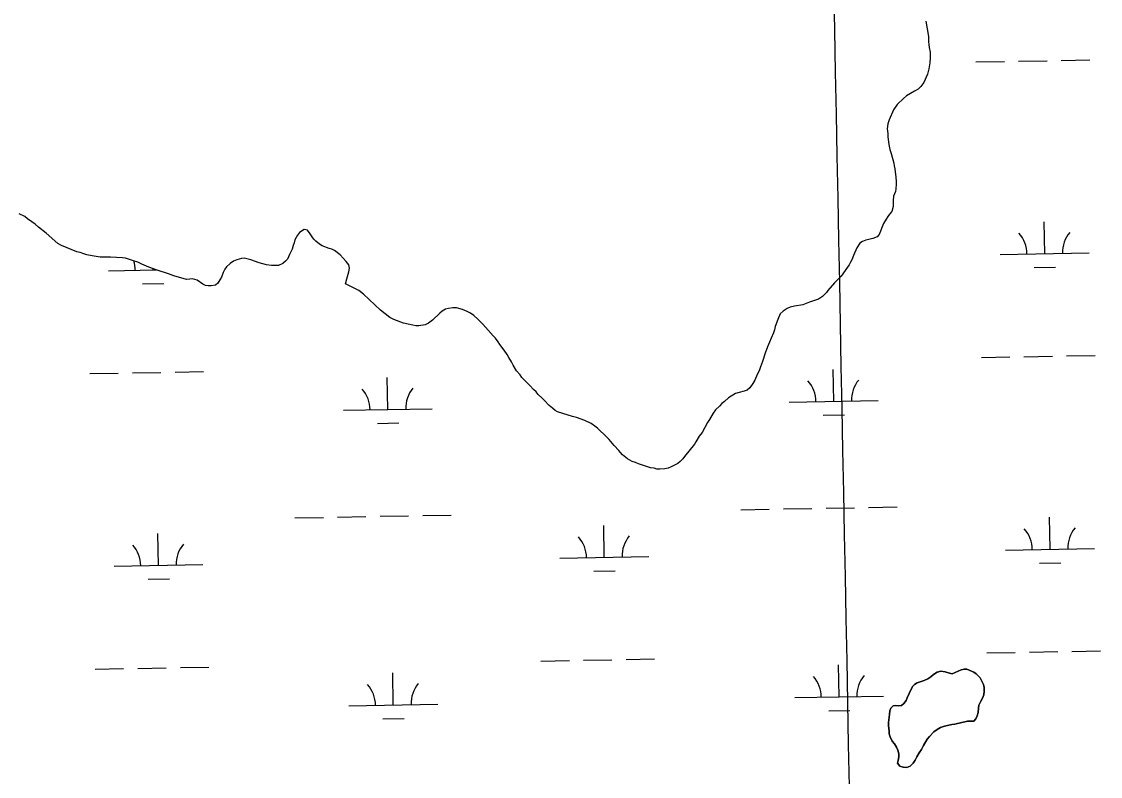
# Model space of a CAD drawing. Extents: x 3957609 to 3995875, y 234277 to 260273.
# Drawn here: x 3987524 to 3988738, y 241115 to 241965 of the extents above; entities that cross this region are included whole.
import ezdxf

# ---------------------------------------------------------------- set-up
doc = ezdxf.new("R2010")
doc.units = 0
for name, color, linetype in [('V-GRID-MAJR', 7, 'Continuous'), ('V-TOPO-SHOR', 7, 'Continuous'), ('V-WETL-SWMP', 7, 'Continuous')]:
    doc.layers.add(name, color=color, linetype=linetype)

msp = doc.modelspace()

# ---------------------------------------------------------------- linework, layer by layer
at = {"layer": 'V-GRID-MAJR'}
msp.add_spline([(3988472.963, 240204.959), (3988414.381, 243232.915), (3988297.143, 249292.685), (3988179.905, 255352.445), (3988121.249, 258384.254)], degree=3, dxfattribs=at)
at = {"layer": 'V-TOPO-SHOR'}
for points in [[(3988541.675, 241965.683), (3988544.442, 241948.21), (3988544.458, 241942.484), (3988545.073, 241939.17), (3988545.382, 241935.854), (3988546.304, 241930.734), (3988546.623, 241924.406), (3988546.037, 241918.676), (3988544.854, 241912.042)], [(3988544.854, 241912.042), (3988543.365, 241906.009), (3988539.474, 241896.654), (3988535.871, 241892.121), (3988532.867, 241889.098), (3988528.953, 241886.977), (3988519.927, 241881.525), (3988516.321, 241878.498), (3988509.409, 241871.846), (3988505.206, 241865.807), (3988500.117, 241854.639), (3988498.624, 241850.113), (3988498.038, 241844.384), (3988498.657, 241839.262), (3988498.667, 241835.646), (3988499.28, 241832.332), (3988499.9, 241826.909), (3988501.123, 241821.185), (3988502.642, 241816.669), (3988505.69, 241805.827), (3988506.001, 241802.812), (3988506.613, 241799.501), (3988507.848, 241790.16), (3988508.166, 241785.038), (3988508.174, 241782.023), (3988507.887, 241776.899), (3988507.293, 241773.882), (3988505.2, 241768.451), (3988504.914, 241763.628), (3988504.934, 241756.996), (3988503.445, 241751.266), (3988500.742, 241748.241), (3988498.942, 241745.523), (3988496.838, 241742.806), (3988493.84, 241737.671), (3988489.056, 241725.6), (3988486.652, 241722.881), (3988481.835, 241721.058), (3988477.317, 241719.839), (3988474.003, 241719.225), (3988470.39, 241717.707), (3988467.384, 241715.59), (3988463.782, 241710.453), (3988460.191, 241701.702), (3988458.397, 241696.873), (3988456.597, 241694.457), (3988455.098, 241691.44), (3988453.3, 241688.72), (3988446.095, 241678.451), (3988438.585, 241670.892), (3988431.376, 241662.432), (3988429.576, 241660.015), (3988425.066, 241655.78), (3988420.554, 241652.452), (3988410.62, 241649.106), (3988403.091, 241646.372), (3988393.752, 241644.836), (3988388.933, 241643.615), (3988385.323, 241642.097), (3988380.811, 241639.068), (3988377.503, 241636.046), (3988374.81, 241629.707), (3988372.121, 241621.863), (3988371.228, 241618.242), (3988370.032, 241614.621), (3988367.64, 241608.588), (3988365.543, 241604.06), (3988363.45, 241598.93), (3988360.759, 241591.688), (3988357.773, 241582.636), (3988355.379, 241576.6), (3988353.886, 241572.074), (3988351.789, 241567.847), (3988349.096, 241561.511), (3988346.996, 241557.888), (3988343.396, 241552.753), (3988340.39, 241550.333), (3988337.078, 241549.116), (3988331.356, 241547.592), (3988327.44, 241546.374), (3988319.619, 241541.528), (3988314.808, 241537.293), (3988312.103, 241535.175), (3988309.399, 241532.153), (3988304.89, 241527.919), (3988302.188, 241524.294), (3988297.99, 241517.35), (3988295.891, 241513.727), (3988289.896, 241502.557), (3988286.595, 241498.326), (3988282.695, 241491.985), (3988281.196, 241489.267), (3988270.086, 241475.37), (3988267.985, 241472.951), (3988264.978, 241469.928), (3988262.273, 241467.509), (3988255.049, 241463.87), (3988251.439, 241462.353), (3988247.822, 241461.738), (3988242.098, 241461.118), (3988238.782, 241461.408)], [(3987781.732, 241696.931), (3987777.208, 241698.122), (3987774.191, 241698.716), (3987771.179, 241698.405), (3987766.059, 241696.883), (3987762.145, 241695.364), (3987758.536, 241692.941), (3987754.328, 241689.011), (3987752.528, 241686.594), (3987750.729, 241682.67), (3987748.636, 241677.239), (3987746.838, 241674.218), (3987744.438, 241670.595), (3987742.032, 241668.478), (3987737.213, 241667.558), (3987733.897, 241667.55), (3987730.882, 241667.841), (3987727.562, 241669.338), (3987721.218, 241674.14), (3987716.09, 241675.633), (3987713.077, 241675.021), (3987709.159, 241674.708), (3987694.981, 241678.884), (3987689.248, 241680.977), (3987676.274, 241685.157), (3987672.049, 241686.953), (3987666.919, 241688.747), (3987659.073, 241692.038), (3987654.545, 241694.135), (3987649.718, 241695.927), (3987640.668, 241698.614), (3987637.35, 241699.206), (3987623.784, 241700.068), (3987612.029, 241700.033), (3987602.983, 241701.512), (3987597.252, 241702.702), (3987593.935, 241703.595), (3987589.709, 241705.09), (3987585.788, 241705.981), (3987568.586, 241713.163), (3987564.66, 241715.26), (3987551.365, 241726.977), (3987542.603, 241733.579), (3987538.976, 241736.885), (3987535.351, 241739.586), (3987530.518, 241742.888), (3987527.495, 241745.591), (3987521.157, 241748.886)], [(3988238.782, 241461.408), (3988235.765, 241462.303), (3988231.542, 241462.893), (3988218.267, 241467.374), (3988214.646, 241468.871), (3988211.026, 241470.065), (3988205.59, 241473.064), (3988200.153, 241477.567), (3988197.734, 241479.972), (3988195.917, 241482.378), (3988190.777, 241487.789), (3988185.03, 241494.703), (3988182.311, 241497.105), (3988172.032, 241507.323), (3988169.009, 241509.725), (3988164.782, 241512.725), (3988157.538, 241516.018), (3988148.486, 241519.307), (3988143.96, 241520.499), (3988138.832, 241521.99), (3988127.064, 241525.873), (3988124.346, 241527.373), (3988121.325, 241529.775), (3988117.698, 241533.078), (3988111.956, 241538.788), (3988109.838, 241541.192), (3988105.304, 241545.399), (3988102.883, 241548.405), (3988099.86, 241551.109), (3988095.629, 241555.315), (3988086.859, 241564.634), (3988084.742, 241567.339), (3988080.81, 241571.849), (3988076.871, 241578.468), (3988075.051, 241582.079), (3988072.325, 241586.894), (3988070.203, 241590.203), (3988066.873, 241595.317), (3988062.032, 241601.631), (3988060.215, 241604.639), (3988057.188, 241608.549), (3988054.466, 241611.254), (3988049.023, 241617.867), (3988042.973, 241624.48), (3988037.228, 241630.19), (3988032.696, 241634.397), (3988029.071, 241636.795), (3988025.448, 241638.593), (3988020.017, 241640.989), (3988013.379, 241642.777), (3988009.16, 241642.765), (3988004.339, 241642.147), (3988000.725, 241641.231), (3987997.114, 241639.111), (3987994.409, 241636.994), (3987986.294, 241629.131), (3987981.785, 241625.5), (3987977.871, 241623.68), (3987970.941, 241622.754), (3987967.627, 241622.746), (3987964.006, 241623.338), (3987953.451, 241625.715), (3987942.889, 241629.603), (3987938.361, 241632.001), (3987927.785, 241640.408), (3987908.745, 241658.133), (3987903.305, 241662.336), (3987888.212, 241669.825), (3987889.703, 241675.558), (3987892.089, 241683.401), (3987892.678, 241687.622), (3987892.066, 241691.237), (3987889.039, 241695.147), (3987882.387, 241702.36), (3987876.042, 241707.465), (3987873.024, 241708.963), (3987870.007, 241709.858), (3987861.86, 241712.848), (3987859.14, 241714.648), (3987854.911, 241717.949), (3987852.492, 241720.354), (3987850.678, 241722.76), (3987848.556, 241726.371), (3987845.529, 241730.28), (3987841.609, 241731.171), (3987836.496, 241727.54), (3987834.394, 241724.519), (3987831.396, 241719.387), (3987830.503, 241716.067), (3987829.305, 241713.05), (3987828.414, 241708.827), (3987825.418, 241703.093), (3987823.024, 241697.66), (3987820.921, 241695.241), (3987817.914, 241692.82), (3987812.796, 241690.694), (3987808.577, 241690.682), (3987804.96, 241690.371), (3987799.23, 241691.258), (3987791.085, 241693.643), (3987781.732, 241696.931)], [(3988588.374, 241177.638), (3988574.218, 241174.279), (3988570.902, 241173.968), (3988562.471, 241171.832), (3988557.955, 241170.312), (3988554.342, 241168.19), (3988550.736, 241165.466), (3988545.626, 241160.328), (3988543.223, 241157.305), (3988539.025, 241150.36), (3988536.629, 241145.531), (3988534.229, 241141.906), (3988531.529, 241137.378), (3988529.731, 241133.755), (3988527.331, 241130.431), (3988524.026, 241127.107), (3988520.114, 241125.287), (3988515.891, 241125.876), (3988512.27, 241127.07), (3988509.548, 241130.378), (3988510.443, 241133.395), (3988511.334, 241137.317), (3988511.023, 241140.931), (3988510.107, 241144.847), (3988508.59, 241148.46), (3988506.468, 241152.07), (3988503.746, 241155.077), (3988501.319, 241159.892), (3988500.406, 241163.506), (3988500.396, 241166.82), (3988499.474, 241172.243), (3988499.464, 241176.161), (3988500.641, 241184.906), (3988500.93, 241189.127), (3988502.126, 241192.146), (3988504.832, 241194.865), (3988507.844, 241195.177), (3988511.16, 241194.886), (3988514.175, 241195.195), (3988516.878, 241197.616), (3988519.28, 241200.938), (3988520.476, 241203.954), (3988522.875, 241208.786), (3988526.467, 241216.634), (3988528.871, 241218.749), (3988531.88, 241220.568), (3988539.707, 241223.304), (3988543.924, 241225.125), (3988547.231, 241227.547), (3988550.238, 241230.267), (3988554.449, 241232.692), (3988558.364, 241233.91), (3988563.49, 241233.022), (3988568.318, 241231.529), (3988571.332, 241230.935), (3988581.267, 241235.184), (3988584.882, 241236.1), (3988587.894, 241236.108), (3988595.742, 241232.819), (3988598.159, 241231.017), (3988600.578, 241228.612), (3988602.693, 241226.208), (3988606.636, 241218.987), (3988607.248, 241215.372), (3988607.26, 241211.452), (3988606.671, 241207.231), (3988605.175, 241203.307), (3988603.076, 241199.383), (3988601.28, 241195.459), (3988600.688, 241192.142), (3988600.402, 241187.318), (3988599.509, 241183.399), (3988597.708, 241180.378), (3988595.607, 241177.658), (3988588.374, 241177.638)]]:
    msp.add_lwpolyline(points, dxfattribs=at)
at = {"layer": 'V-WETL-SWMP'}
for p, q in [((3988598.01, 241919.656), (3988630.005, 241920.238)), ((3988646.002, 241920.529), (3988677.997, 241921.11)), ((3988693.994, 241921.401), (3988725.989, 241921.983)), ((3988675.355, 241703.783), (3988674.701, 241739.777)), ((3988625.364, 241702.874), (3988725.347, 241704.692)), ((3987621.714, 241684.625), (3987675.236, 241685.598)), ((3987671.705, 241685.534), (3987671.677, 241687.083)), ((3988663.638, 241688.137), (3988687.634, 241688.573)), ((3987659.988, 241669.887), (3987683.984, 241670.324)), ((3988604.058, 241587.036), (3988636.053, 241587.618)), ((3988652.05, 241587.909), (3988684.045, 241588.49)), ((3988700.042, 241588.781), (3988732.037, 241589.363)), ((3987600.408, 241568.786), (3987632.403, 241569.368)), ((3987648.4, 241569.659), (3987680.395, 241570.241)), ((3987696.392, 241570.532), (3987728.387, 241571.113)), ((3988437.866, 241537.576), (3988437.211, 241573.57)), ((3987936.041, 241528.452), (3987935.386, 241564.446)), ((3988387.874, 241536.667), (3988487.858, 241538.485)), ((3987886.049, 241527.543), (3987986.033, 241529.361)), ((3988426.148, 241521.93), (3988450.144, 241522.366)), ((3987924.323, 241512.805), (3987948.319, 241513.241)), ((3988333.222, 241415.583), (3988365.217, 241416.164)), ((3988381.215, 241416.455), (3988413.209, 241417.037)), ((3988429.207, 241417.328), (3988461.201, 241417.91)), ((3988477.199, 241418.201), (3988509.193, 241418.782)), ((3987831.397, 241406.458), (3987863.392, 241407.04)), ((3987879.389, 241407.331), (3987911.384, 241407.912)), ((3987927.382, 241408.203), (3987959.376, 241408.785)), ((3987975.374, 241409.076), (3988007.368, 241409.658)), ((3988179.579, 241362.039), (3988178.924, 241398.033)), ((3988681.404, 241371.163), (3988680.749, 241407.157)), ((3987677.753, 241352.914), (3987677.099, 241388.908)), ((3988129.587, 241361.13), (3988229.57, 241362.948)), ((3988631.412, 241370.254), (3988731.395, 241372.072)), ((3987627.762, 241352.005), (3987727.745, 241353.823)), ((3988669.686, 241355.517), (3988693.682, 241355.953)), ((3987666.036, 241337.267), (3987690.032, 241337.704)), ((3988167.861, 241346.392), (3988191.857, 241346.828)), ((3988610.106, 241254.416), (3988642.101, 241254.998)), ((3988658.098, 241255.288), (3988690.093, 241255.87)), ((3988706.09, 241256.161), (3988738.085, 241256.743)), ((3988108.281, 241245.291), (3988140.276, 241245.873)), ((3988156.273, 241246.164), (3988188.268, 241246.746)), ((3988204.265, 241247.036), (3988236.26, 241247.618)), ((3988443.914, 241204.956), (3988443.259, 241240.95)), ((3987606.456, 241236.166), (3987638.451, 241236.748)), ((3987654.448, 241237.039), (3987686.443, 241237.621)), ((3987702.44, 241237.912), (3987734.435, 241238.493)), ((3987942.089, 241195.832), (3987941.434, 241231.826)), ((3988393.922, 241204.047), (3988493.906, 241205.865)), ((3987892.097, 241194.923), (3987992.081, 241196.741)), ((3987930.371, 241180.185), (3987954.367, 241180.621)), ((3988432.196, 241189.31), (3988456.193, 241189.746))]:
    msp.add_line(p, q, dxfattribs=at)
for points in [[(3988541.676, 241965.683), (3988544.442, 241948.21), (3988544.459, 241942.483), (3988545.072, 241939.169), (3988545.383, 241935.855), (3988546.303, 241930.734), (3988546.624, 241924.405), (3988546.038, 241918.676), (3988544.853, 241912.042), (3988543.364, 241906.009), (3988539.474, 241896.654), (3988535.871, 241892.121), (3988532.866, 241889.098), (3988528.954, 241886.977), (3988519.928, 241881.524), (3988516.321, 241878.499), (3988509.408, 241871.847), (3988505.207, 241865.806), (3988500.117, 241854.638), (3988498.624, 241850.112), (3988498.038, 241844.384), (3988498.657, 241839.262), (3988498.667, 241835.645), (3988499.28, 241832.331), (3988499.9, 241826.908)], [(3988499.9, 241826.908), (3988501.123, 241821.185), (3988502.643, 241816.668), (3988505.69, 241805.827), (3988506.001, 241802.813), (3988506.614, 241799.5), (3988507.848, 241790.16), (3988508.165, 241785.037), (3988508.174, 241782.023), (3988507.888, 241776.898), (3988507.294, 241773.882), (3988505.201, 241768.45), (3988504.914, 241763.627), (3988504.934, 241756.996), (3988503.445, 241751.265), (3988500.741, 241748.242), (3988498.941, 241745.524), (3988496.839, 241742.805), (3988493.841, 241737.672), (3988489.055, 241725.601), (3988486.652, 241722.881), (3988481.835, 241721.058), (3988477.317, 241719.839), (3988474.004, 241719.226), (3988470.391, 241717.708), (3988467.384, 241715.589), (3988463.782, 241710.454), (3988460.192, 241701.702), (3988458.398, 241696.874), (3988456.597, 241694.457), (3988455.099, 241691.439), (3988453.299, 241688.721), (3988446.096, 241678.451), (3988438.584, 241670.893), (3988431.376, 241662.431), (3988429.575, 241660.015), (3988425.066, 241655.781), (3988420.555, 241652.452), (3988410.619, 241649.106), (3988403.092, 241646.371), (3988393.753, 241644.835), (3988388.934, 241643.615), (3988385.322, 241642.097), (3988380.81, 241639.069), (3988377.503, 241636.045), (3988374.81, 241629.707), (3988372.121, 241621.863), (3988371.228, 241618.243), (3988370.033, 241614.622), (3988367.64, 241608.587), (3988365.544, 241604.059), (3988363.45, 241598.929), (3988360.759, 241591.687), (3988357.772, 241582.636), (3988355.379, 241576.6), (3988353.886, 241572.075), (3988351.789, 241567.848), (3988349.096, 241561.511), (3988346.997, 241557.887), (3988343.395, 241552.753), (3988340.389, 241550.332), (3988337.077, 241549.116), (3988331.355, 241547.592), (3988327.44, 241546.374), (3988319.618, 241541.528), (3988314.808, 241537.294), (3988312.102, 241535.176), (3988309.399, 241532.153), (3988304.89, 241527.92), (3988302.189, 241524.295), (3988297.99, 241517.35), (3988295.891, 241513.726), (3988289.897, 241502.556), (3988286.594, 241498.326), (3988282.695, 241491.985), (3988281.196, 241489.268), (3988270.086, 241475.369), (3988267.984, 241472.951), (3988264.979, 241469.928), (3988262.273, 241467.509), (3988255.05, 241463.87), (3988251.438, 241462.352), (3988247.823, 241461.738), (3988242.098, 241461.118), (3988238.782, 241461.409), (3988235.765, 241462.304), (3988231.543, 241462.894), (3988218.268, 241467.375), (3988214.646, 241468.871), (3988211.026, 241470.066), (3988205.591, 241473.064), (3988200.152, 241477.568), (3988197.734, 241479.972), (3988195.918, 241482.378), (3988190.778, 241487.788), (3988185.03, 241494.703), (3988182.31, 241497.106), (3988172.031, 241507.322), (3988169.009, 241509.725), (3988164.781, 241512.726), (3988157.537, 241516.019)], [(3987730.882, 241667.841), (3987727.562, 241669.338), (3987721.218, 241674.141), (3987716.089, 241675.633), (3987713.077, 241675.021), (3987709.16, 241674.708), (3987694.981, 241678.884), (3987689.248, 241680.977), (3987676.274, 241685.157), (3987672.049, 241686.953), (3987666.92, 241688.746), (3987659.073, 241692.038), (3987654.546, 241694.134), (3987649.718, 241695.927), (3987640.667, 241698.613), (3987637.35, 241699.205), (3987623.784, 241700.069), (3987612.029, 241700.033), (3987602.982, 241701.512), (3987597.252, 241702.701), (3987593.934, 241703.595), (3987589.709, 241705.089), (3987585.788, 241705.981), (3987568.586, 241713.163), (3987564.661, 241715.261), (3987551.364, 241726.976), (3987542.603, 241733.58), (3987538.976, 241736.885), (3987535.351, 241739.586), (3987530.518, 241742.887), (3987527.496, 241745.591), (3987521.156, 241748.887)], [(3988157.537, 241516.019), (3988148.485, 241519.307), (3988143.96, 241520.499), (3988138.831, 241521.991), (3988127.064, 241525.873), (3988124.347, 241527.372), (3988121.326, 241529.774), (3988117.699, 241533.079), (3988111.955, 241538.788), (3988109.838, 241541.193), (3988105.304, 241545.399), (3988102.883, 241548.406), (3988099.861, 241551.109), (3988095.628, 241555.316), (3988086.859, 241564.633), (3988084.741, 241567.34), (3988080.809, 241571.849), (3988076.871, 241578.468), (3988075.051, 241582.079), (3988072.324, 241586.894), (3988070.204, 241590.203), (3988066.873, 241595.317), (3988062.031, 241601.631), (3988060.214, 241604.64), (3988057.188, 241608.549), (3988054.467, 241611.254), (3988049.022, 241617.868), (3988042.973, 241624.481), (3988037.229, 241630.19), (3988032.695, 241634.396), (3988029.071, 241636.796), (3988025.449, 241638.594), (3988020.016, 241640.989), (3988013.38, 241642.777), (3988009.16, 241642.764), (3988004.339, 241642.147), (3988000.725, 241641.232), (3987997.115, 241639.111), (3987994.408, 241636.993), (3987986.294, 241629.131), (3987981.784, 241625.501), (3987977.871, 241623.68), (3987970.941, 241622.755), (3987967.626, 241622.745), (3987964.007, 241623.337), (3987953.451, 241625.716), (3987942.89, 241629.603), (3987938.361, 241632), (3987927.786, 241640.407), (3987908.744, 241658.133), (3987903.306, 241662.336), (3987888.212, 241669.826), (3987889.702, 241675.557), (3987892.089, 241683.401), (3987892.679, 241687.622), (3987892.066, 241691.237), (3987889.04, 241695.147), (3987882.387, 241702.36), (3987876.042, 241707.465), (3987873.023, 241708.963), (3987870.006, 241709.858), (3987861.859, 241712.847), (3987859.141, 241714.647), (3987854.911, 241717.95), (3987852.493, 241720.354), (3987850.677, 241722.76), (3987848.556, 241726.37), (3987845.53, 241730.28), (3987841.609, 241731.172), (3987836.496, 241727.539), (3987834.395, 241724.519), (3987831.397, 241719.386), (3987830.503, 241716.068), (3987829.306, 241713.05), (3987828.415, 241708.827), (3987825.418, 241703.092), (3987823.023, 241697.659), (3987820.921, 241695.241), (3987817.914, 241692.821), (3987812.796, 241690.695), (3987808.577, 241690.683), (3987804.961, 241690.37), (3987799.231, 241691.257), (3987791.086, 241693.644), (3987781.732, 241696.931), (3987777.208, 241698.123), (3987774.192, 241698.716), (3987771.178, 241698.406), (3987766.059, 241696.883), (3987762.145, 241695.364), (3987758.536, 241692.942), (3987754.328, 241689.011), (3987752.527, 241686.594), (3987750.73, 241682.67), (3987748.637, 241677.239), (3987746.838, 241674.219), (3987744.437, 241670.595), (3987742.032, 241668.478), (3987737.213, 241667.559), (3987733.897, 241667.549), (3987730.882, 241667.841)]]:
    msp.add_lwpolyline(points, dxfattribs=at)
msp.add_lwpolyline([(3988588.374, 241177.637), (3988595.608, 241177.659), (3988597.709, 241180.378), (3988599.509, 241183.398), (3988600.401, 241187.319), (3988600.688, 241192.142), (3988601.281, 241195.46), (3988603.077, 241199.383), (3988605.175, 241203.308), (3988606.67, 241207.231), (3988607.26, 241211.453), (3988607.248, 241215.371), (3988606.635, 241218.986), (3988602.694, 241226.208), (3988600.577, 241228.613), (3988598.159, 241231.017), (3988595.742, 241232.818), (3988587.895, 241236.109), (3988584.881, 241236.1), (3988581.267, 241235.185), (3988571.333, 241230.935), (3988568.317, 241231.529), (3988563.49, 241233.021), (3988558.364, 241233.91), (3988554.449, 241232.692), (3988550.237, 241230.268), (3988547.231, 241227.547), (3988543.923, 241225.125), (3988539.708, 241223.304), (3988531.88, 241220.568), (3988528.872, 241218.75), (3988526.467, 241216.633), (3988522.874, 241208.785), (3988520.477, 241203.955), (3988519.28, 241200.938), (3988516.879, 241197.615), (3988514.174, 241195.195), (3988511.161, 241194.885), (3988507.844, 241195.176), (3988504.831, 241194.866), (3988502.127, 241192.145), (3988500.93, 241189.127), (3988500.642, 241184.906), (3988499.463, 241176.162), (3988499.474, 241172.244), (3988500.395, 241166.821), (3988500.405, 241163.506), (3988501.32, 241159.891), (3988503.746, 241155.076), (3988506.468, 241152.07), (3988508.589, 241148.46), (3988510.107, 241144.848), (3988511.023, 241140.932), (3988511.335, 241137.316), (3988510.443, 241133.395), (3988509.548, 241130.378), (3988512.271, 241127.071), (3988515.891, 241125.876), (3988520.113, 241125.286), (3988524.026, 241127.107), (3988527.331, 241130.432), (3988529.732, 241133.755), (3988531.53, 241137.377), (3988534.229, 241141.907), (3988536.629, 241145.531), (3988539.026, 241150.361), (3988543.224, 241157.306), (3988545.626, 241160.327), (3988550.735, 241165.467), (3988554.343, 241168.19), (3988557.954, 241170.311), (3988562.47, 241171.832), (3988570.903, 241173.967), (3988574.218, 241174.279)], close=True, dxfattribs=at)
for centre, start, end in [((3988620.113, 241703.254), 0.269879, 41.813537), ((3988730.581, 241705.262), 140.269876, 181.813534), ((3987616.463, 241685.004), 0.269879, 17.868188), ((3988382.623, 241537.047), 0.269879, 41.813537), ((3988493.091, 241539.055), 140.269876, 181.813534), ((3987880.798, 241527.922), 0.269879, 41.813537), ((3987991.266, 241529.931), 140.269876, 181.813534), ((3988234.804, 241363.518), 140.269876, 181.813534), ((3988626.161, 241370.634), 0.269879, 41.813537), ((3988736.629, 241372.642), 140.269876, 181.813534), ((3987622.511, 241352.384), 0.269879, 41.813537), ((3987732.979, 241354.393), 140.269876, 181.813534), ((3988124.336, 241361.509), 0.269879, 41.813537), ((3988388.672, 241204.427), 0.269879, 41.813537), ((3988499.139, 241206.435), 140.269876, 181.813534), ((3987886.846, 241195.302), 0.269879, 41.813537), ((3987997.314, 241197.311), 140.269876, 181.813534)]:
    msp.add_arc(centre, 35.246, start, end, dxfattribs=at)

doc.saveas('drawing.dxf')
